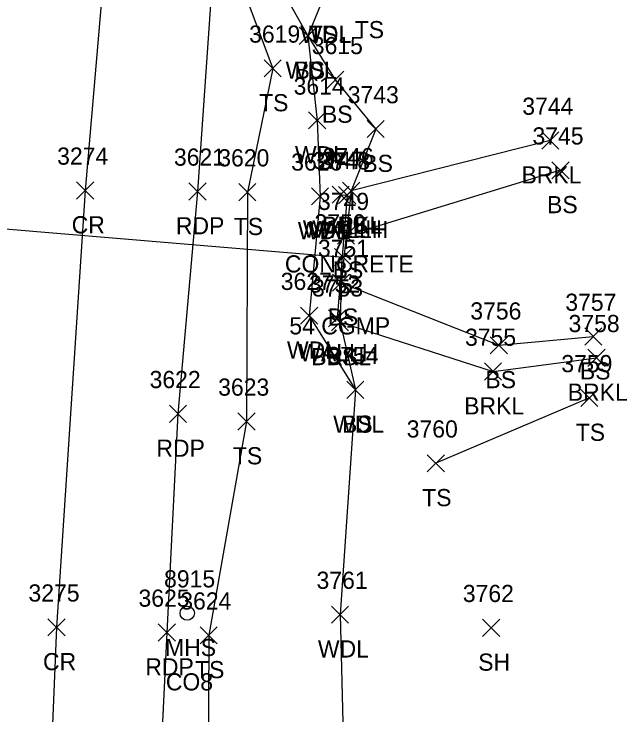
# Model space of a CAD drawing. Extents: x 1678863 to 1683592, y 407783 to 418211.
# Drawn here: x 1680350.1 to 1680421.5, y 414348.6 to 414430.2 of the extents above; entities that cross this region are included whole.
import ezdxf

# ---------------------------------------------------------------- set-up
doc = ezdxf.new("R2010")
doc.units = 0
for name, color, linetype in [('D_A', 7, 'Continuous'), ('D_C', 7, 'Continuous'), ('D_I', 7, 'Continuous'), ('D_TIC', 7, 'Continuous'), ('DCP', 7, 'Continuous'), ('DHW', 7, 'Continuous'), ('L_A', 7, 'Continuous'), ('L_I', 7, 'Continuous'), ('L_TIC', 7, 'Continuous'), ('LAWA', 7, 'Continuous'), ('LAWE', 7, 'Continuous'), ('LELB', 7, 'Continuous'), ('P_A', 7, 'Continuous'), ('P_I', 7, 'Continuous'), ('P_TIC', 7, 'Continuous'), ('PET', 7, 'Continuous'), ('PRC', 7, 'Continuous'), ('U_A', 7, 'Continuous'), ('U_C', 7, 'Continuous'), ('U_I', 7, 'Continuous'), ('USMH', 7, 'Continuous')]:
    doc.layers.add(name, color=color, linetype=linetype)

msp = doc.modelspace()

# ---------------------------------------------------------------- linework, layer by layer
at = {"layer": 'D_TIC'}
for points in [[(1680387.191, 414408.175), (1680389.191, 414410.175)], [(1680389.191, 414408.175), (1680387.191, 414410.175)], [(1680387.933, 414408.118), (1680389.933, 414410.118)], [(1680389.933, 414408.118), (1680387.933, 414410.118)], [(1680387.483, 414400.901), (1680389.483, 414402.901)], [(1680389.483, 414400.901), (1680387.483, 414402.901)], [(1680386.769, 414393.774), (1680388.769, 414395.774)], [(1680388.769, 414393.774), (1680386.769, 414395.774)]]:
    msp.add_lwpolyline(points, dxfattribs=at)
at = {"layer": 'DCP'}
msp.add_lwpolyline([(1680329.162, 414406.861), (1680388.483, 414401.901)], dxfattribs=at)
at = {"layer": 'DHW'}
msp.add_lwpolyline([(1680388.191, 414409.175), (1680388.933, 414409.118), (1680387.769, 414394.774)], dxfattribs=at)
at = {"layer": 'L_TIC'}
for points in [[(1680383.361, 414426.689), (1680385.361, 414428.689)], [(1680385.361, 414426.689), (1680383.361, 414428.689)], [(1680383.361, 414426.689), (1680385.361, 414428.689)], [(1680385.361, 414426.689), (1680383.361, 414428.689)], [(1680379.272, 414422.896), (1680381.272, 414424.896)], [(1680381.272, 414422.896), (1680379.272, 414424.896)], [(1680386.563, 414421.558), (1680388.563, 414423.558)], [(1680388.563, 414421.558), (1680386.563, 414423.558)], [(1680384.444, 414416.836), (1680386.444, 414418.836)], [(1680386.444, 414416.836), (1680384.444, 414418.836)], [(1680391.267, 414415.832), (1680393.267, 414417.832)], [(1680393.267, 414415.832), (1680391.267, 414417.832)], [(1680411.598, 414414.492), (1680413.598, 414416.492)], [(1680413.598, 414414.492), (1680411.598, 414416.492)], [(1680412.783, 414411.027), (1680414.783, 414413.027)], [(1680414.783, 414411.027), (1680412.783, 414413.027)], [(1680376.323, 414408.477), (1680378.323, 414410.477)], [(1680378.323, 414408.477), (1680376.323, 414410.477)], [(1680388.4, 414408.623), (1680390.4, 414410.623)], [(1680390.4, 414408.623), (1680388.4, 414410.623)], [(1680388.4, 414408.623), (1680390.4, 414410.623)], [(1680390.4, 414408.623), (1680388.4, 414410.623)], [(1680384.781, 414407.988), (1680386.781, 414409.988)], [(1680386.781, 414407.988), (1680384.781, 414409.988)], [(1680387.81, 414403.399), (1680389.81, 414405.399)], [(1680389.81, 414403.399), (1680387.81, 414405.399)], [(1680387.81, 414403.399), (1680389.81, 414405.399)], [(1680389.81, 414403.399), (1680387.81, 414405.399)], [(1680387.232, 414397.928), (1680389.232, 414399.928)], [(1680389.232, 414397.928), (1680387.232, 414399.928)], [(1680387.232, 414397.928), (1680389.232, 414399.928)], [(1680389.232, 414397.928), (1680387.232, 414399.928)], [(1680383.515, 414394.082), (1680385.515, 414396.082)], [(1680385.515, 414394.082), (1680383.515, 414396.082)], [(1680387.11, 414393.316), (1680389.11, 414395.316)], [(1680389.11, 414393.316), (1680387.11, 414395.316)], [(1680387.11, 414393.316), (1680389.11, 414395.316)], [(1680389.11, 414393.316), (1680387.11, 414395.316)], [(1680416.606, 414391.651), (1680418.606, 414393.651)], [(1680418.606, 414391.651), (1680416.606, 414393.651)], [(1680405.599, 414390.638), (1680407.599, 414392.638)], [(1680407.599, 414390.638), (1680405.599, 414392.638)], [(1680416.986, 414389.172), (1680418.986, 414391.172)], [(1680418.986, 414389.172), (1680416.986, 414391.172)], [(1680404.928, 414387.577), (1680406.928, 414389.577)], [(1680406.928, 414387.577), (1680404.928, 414389.577)], [(1680388.895, 414385.449), (1680390.895, 414387.449)], [(1680390.895, 414385.449), (1680388.895, 414387.449)], [(1680388.895, 414385.449), (1680390.895, 414387.449)], [(1680390.895, 414385.449), (1680388.895, 414387.449)], [(1680416.151, 414384.501), (1680418.151, 414386.501)], [(1680418.151, 414384.501), (1680416.151, 414386.501)], [(1680376.225, 414381.764), (1680378.225, 414383.764)], [(1680378.225, 414381.764), (1680376.225, 414383.764)], [(1680398.271, 414376.89), (1680400.271, 414378.89)], [(1680400.271, 414376.89), (1680398.271, 414378.89)], [(1680387.117, 414359.26), (1680389.117, 414361.26)], [(1680389.117, 414359.26), (1680387.117, 414361.26)], [(1680404.717, 414357.722), (1680406.717, 414359.722)], [(1680406.717, 414357.722), (1680404.717, 414359.722)], [(1680371.815, 414356.85), (1680373.815, 414358.85)], [(1680373.815, 414356.85), (1680371.815, 414358.85)]]:
    msp.add_lwpolyline(points, dxfattribs=at)
at = {"layer": 'LAWA'}
msp.add_lwpolyline([(1680415.467, 414467.674), (1680395.937, 414449.912), (1680386.062, 414431.855), (1680384.361, 414427.689), (1680385.444, 414417.836), (1680385.781, 414408.988), (1680384.515, 414395.082), (1680389.895, 414386.449), (1680388.117, 414360.26), (1680389.109, 414320.915), (1680372.534, 414317.51), (1680380.472, 414303.071), (1680396.526, 414297.461)], dxfattribs=at)
at = {"layer": 'LAWE'}
for points in [[(1680412.598, 414415.492), (1680389.4, 414409.623)], [(1680388.11, 414394.316), (1680405.928, 414388.577), (1680417.986, 414390.172)]]:
    msp.add_lwpolyline(points, dxfattribs=at)
at = {"layer": 'LELB'}
for points in [[(1680376.464, 414454.633), (1680377.495, 414439.945), (1680384.361, 414427.689), (1680387.563, 414422.558), (1680392.267, 414416.832), (1680389.4, 414409.623), (1680388.81, 414404.399), (1680388.232, 414398.928), (1680388.11, 414394.316), (1680389.895, 414386.449)], [(1680375.435, 414436.862), (1680380.272, 414423.896), (1680377.323, 414409.477), (1680377.225, 414382.764), (1680372.815, 414357.85), (1680372.69, 414325.216), (1680372.534, 414317.51), (1680368.075, 414310.776), (1680367.44, 414297.494), (1680366.842, 414250.84)], [(1680413.783, 414412.027), (1680388.81, 414404.399)], [(1680388.232, 414398.928), (1680406.599, 414391.638), (1680417.606, 414392.651)], [(1680417.151, 414385.501), (1680399.271, 414377.89)]]:
    msp.add_lwpolyline(points, dxfattribs=at)
at = {"layer": 'P_TIC'}
for points in [[(1680357.426, 414408.679), (1680359.426, 414410.679)], [(1680359.426, 414408.679), (1680357.426, 414410.679)], [(1680370.508, 414408.561), (1680372.508, 414410.561)], [(1680372.508, 414408.561), (1680370.508, 414410.561)], [(1680368.239, 414382.65), (1680370.239, 414384.65)], [(1680370.239, 414382.65), (1680368.239, 414384.65)], [(1680354.086, 414357.778), (1680356.086, 414359.778)], [(1680356.086, 414357.778), (1680354.086, 414359.778)], [(1680366.946, 414357.177), (1680368.946, 414359.177)], [(1680368.946, 414357.177), (1680366.946, 414359.177)]]:
    msp.add_lwpolyline(points, dxfattribs=at)
at = {"layer": 'PET'}
msp.add_lwpolyline([(1680381.078, 414523.522), (1680377.366, 414484.417), (1680374.625, 414454.232), (1680371.508, 414409.561), (1680369.239, 414383.65), (1680367.946, 414358.177), (1680366.361, 414325.327), (1680365.568, 414297.665), (1680364.853, 414250.18), (1680365.418, 414223.247), (1680365.558, 414192.097), (1680365.332, 414154.782), (1680365.268, 414112.241), (1680365.213, 414063.468), (1680365.039, 414025.12), (1680363.571, 413992.045)], dxfattribs=at)
at = {"layer": 'PRC'}
msp.add_lwpolyline([(1680367.375, 414511.691), (1680362.628, 414458.587), (1680358.426, 414409.679), (1680355.086, 414358.778), (1680353.377, 414317.321), (1680352.608, 414276.498), (1680352.508, 414230.079), (1680352.426, 414192.181), (1680352.597, 414155.607), (1680352.29, 414107.297), (1680351.683, 414063.466), (1680351.068, 414011.166)], dxfattribs=at)
at = {"layer": 'USMH'}
for p, q in [((1680370.313, 414360.424), (1680370.313, 414360.424)), ((1680371.146, 414360.424), (1680371.146, 414360.424))]:
    msp.add_line(p, q, dxfattribs=at)
msp.add_circle((1680370.313, 414360.424), 0.833, dxfattribs=at)

# ---------------------------------------------------------------- texts
at = {"layer": 'D_A'}
for s, p in [('WALLH', (1680383.782, 414404.175)), ('WALLH', (1680384.524, 414404.118)), ('P', (1680387.861, 414396.901)), ('WALLH', (1680383.359, 414389.774))]:
    msp.add_text(s, height=2, dxfattribs=at).set_placement(p)
at = {"layer": 'D_C'}
for s, p in [('CONCRETE', (1680381.689, 414400.118)), ('54 CGMP', (1680382.207, 414392.901))]:
    msp.add_text(s, height=2, dxfattribs=at).set_placement(p)
at = {"layer": 'D_I'}
for s, p in [('3747', (1680384.931, 414412.175)), ('3748', (1680385.673, 414412.118)), ('3750', (1680385.137, 414404.901)), ('3752', (1680384.509, 414397.774))]:
    msp.add_text(s, height=2, dxfattribs=at).set_placement(p)
at = {"layer": 'L_A'}
for s, p in [('TS', (1680389.821, 414427.413)), ('WDL', (1680383.479, 414426.855)), ('TS', (1680384.471, 414426.855)), ('WDL', (1680381.778, 414422.689)), ('BS', (1680382.802, 414422.689)), ('TS', (1680378.682, 414418.896)), ('BS', (1680386.004, 414417.558)), ('WDL', (1680382.861, 414412.836)), ('BS', (1680390.708, 414411.832)), ('BRKL', (1680409.243, 414410.492)), ('BS', (1680412.224, 414407.027)), ('TS', (1680375.732, 414404.477)), ('BRKL', (1680386.046, 414404.623)), ('BS', (1680387.841, 414404.623)), ('WDL', (1680383.198, 414403.988)), ('BS', (1680387.251, 414399.399)), ('BS', (1680387.251, 414399.399)), ('BS', (1680386.673, 414393.928)), ('BS', (1680386.673, 414393.928)), ('WDL', (1680381.932, 414390.082)), ('BRKL', (1680384.756, 414389.316)), ('BS', (1680386.551, 414389.316)), ('BS', (1680416.047, 414387.651)), ('BS', (1680405.04, 414386.638)), ('BRKL', (1680414.631, 414385.172)), ('BRKL', (1680402.573, 414383.577)), ('WDL', (1680387.312, 414381.449)), ('BS', (1680388.336, 414381.449)), ('TS', (1680415.561, 414380.501)), ('TS', (1680375.635, 414377.764)), ('TS', (1680397.681, 414372.89)), ('WDL', (1680385.534, 414355.26)), ('SH', (1680404.205, 414353.722)), ('TS', (1680371.225, 414352.85))]:
    msp.add_text(s, height=2, dxfattribs=at).set_placement(p)
at = {"layer": 'L_I'}
for s, p in [('3619', (1680377.524, 414426.896)), ('3615', (1680384.823, 414425.558)), ('3614', (1680382.704, 414420.836)), ('3743', (1680389.007, 414419.832)), ('3744', (1680409.338, 414418.492)), ('3745', (1680410.523, 414415.027)), ('3620', (1680373.929, 414412.477)), ('3746', (1680386.085, 414412.623)), ('3746', (1680386.085, 414412.623)), ('3626', (1680382.419, 414411.988)), ('3749', (1680385.543, 414407.399)), ('3749', (1680385.543, 414407.399)), ('3751', (1680385.539, 414401.928)), ('3751', (1680385.539, 414401.928)), ('3627', (1680381.208, 414398.082)), ('3753', (1680384.85, 414397.316)), ('3753', (1680384.85, 414397.316)), ('3757', (1680414.347, 414395.651)), ('3756', (1680403.284, 414394.638)), ('3758', (1680414.726, 414393.172)), ('3755', (1680402.668, 414391.577)), ('3754', (1680386.635, 414389.449)), ('3754', (1680386.635, 414389.449)), ('3759', (1680413.883, 414388.501)), ('3623', (1680373.918, 414385.764)), ('3760', (1680395.878, 414380.89)), ('3761', (1680385.376, 414363.26)), ('3762', (1680402.41, 414361.722)), ('3624', (1680369.508, 414360.85))]:
    msp.add_text(s, height=2, dxfattribs=at).set_placement(p)
at = {"layer": 'P_A'}
for s, p in [('CR', (1680356.859, 414404.679)), ('RDP', (1680368.997, 414404.561)), ('RDP', (1680366.727, 414378.65)), ('CR', (1680353.52, 414353.778)), ('RDP', (1680365.434, 414353.177))]:
    msp.add_text(s, height=2, dxfattribs=at).set_placement(p)
at = {"layer": 'P_I'}
for s, p in [('3274', (1680355.166, 414412.679)), ('3621', (1680368.768, 414412.561)), ('3622', (1680365.932, 414386.65)), ('3275', (1680351.827, 414361.778)), ('3625', (1680364.639, 414361.177))]:
    msp.add_text(s, height=2, dxfattribs=at).set_placement(p)
at = {"layer": 'U_A'}
msp.add_text('MHS', height=2, dxfattribs=at).set_placement((1680367.73, 414355.424))
at = {"layer": 'U_C'}
msp.add_text('CO8', height=2, dxfattribs=at).set_placement((1680367.824, 414351.424))
at = {"layer": 'U_I'}
msp.add_text('8915', height=2, dxfattribs=at).set_placement((1680367.62, 414363.424))

doc.saveas('drawing.dxf')
